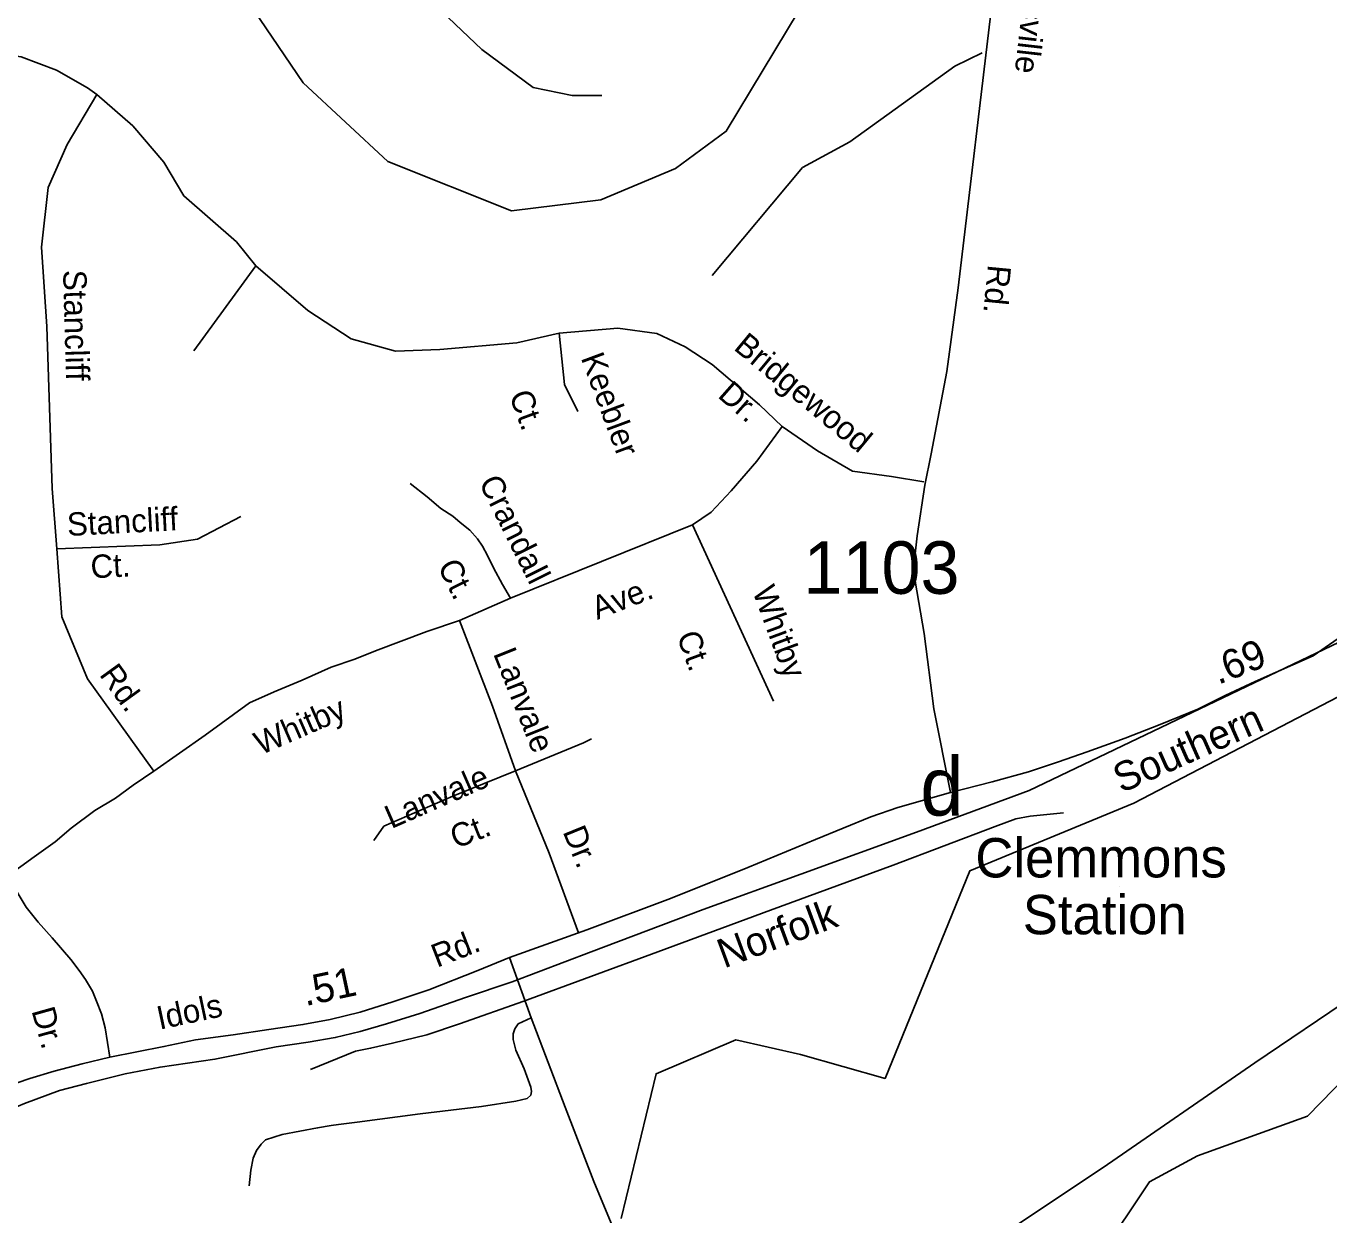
# Model space of a CAD drawing. Extents: x 1551653 to 1702041, y 811336 to 920032.
# Drawn here: x 1588456 to 1592123, y 820151 to 823496 of the extents above; entities that cross this region are included whole.
import ezdxf

# ---------------------------------------------------------------- set-up
doc = ezdxf.new("R2010")
doc.units = 0
for name, color, linetype in [('Old_Level_10', 7, 'Continuous'), ('Old_Level_11', 7, 'Continuous'), ('Old_Level_14', 7, 'Continuous'), ('Old_Level_17', 7, 'Continuous'), ('Old_Level_32', 7, 'Continuous'), ('Old_Level_35', 7, 'Continuous'), ('Old_Level_44', 7, 'Continuous'), ('Old_Level_48', 7, 'Continuous'), ('Old_Level_49', 7, 'Continuous'), ('Old_Level_56', 7, 'Continuous'), ('Old_Level_59', 7, 'Continuous'), ('Old_Level_8', 7, 'Continuous'), ('Old_Level_9', 7, 'Continuous')]:
    doc.layers.add(name, color=color, linetype=linetype)

msp = doc.modelspace()

# ---------------------------------------------------------------- linework, layer by layer
at = {"layer": 'Old_Level_32'}
for points in [[(1591057.525, 821340.002), (1591011.202, 821574.656), (1590983.588, 821787.416), (1590958.735, 821933.862), (1590958.735, 822011.23), (1590963.833, 822061.856), (1590985.831, 822204.233), (1591003.429, 822292.301), (1591047.425, 822524.214), (1591079.687, 822759.441), (1591176.442, 823572.853)], [(1594117.749, 823092.108), (1594052.248, 823043.059), (1593860.59, 822846.735), (1593713.152, 822747.212), (1593596.573, 822676.861), (1593517.334, 822643.077), (1593472.955, 822614.034), (1593298.158, 822500.039), (1592793.514, 822189.109), (1592252.871, 821844.987), (1592077.916, 821724.5), (1591914.729, 821651.636), (1591830.882, 821612.393), (1591754.274, 821573.899), (1591647.713, 821531.412), (1591549.117, 821493.033), (1591442.628, 821454.158), (1591361.962, 821425.92), (1591277.366, 821398.092), (1591175.02, 821369.309), (1591057.525, 821340.002)], [(1591057.525, 821340.002), (1590909.65, 821297.541), (1590833.282, 821270.858), (1590678.371, 821207.361), (1590487.039, 821128.512), (1590269.622, 821041.99), (1590034.117, 820953.861), (1589816.864, 820875.541), (1589728.15, 820838.93), (1589589.515, 820784.95), (1589488.708, 820750.882), (1589396.215, 820722.227), (1589312.091, 820701.61), (1589235.641, 820687.073), (1589139.496, 820672.608), (1589039.086, 820658.231), (1588933.099, 820643.963), (1588844.415, 820625.078), (1588692.164, 820595.666), (1588613.985, 820576.896), (1588535.77, 820556.158), (1588467.073, 820535.558), (1588398.379, 820511.336)]]:
    msp.add_lwpolyline(points, dxfattribs=at)
at = {"layer": 'Old_Level_35'}
for p, q in [((1589102.864, 822821.687), (1588928.404, 822582.565)), ((1590560.096, 821597.086), (1590331.979, 822093.027)), ((1589816.864, 820875.541), (1589878.1, 820706.23))]:
    msp.add_line(p, q, dxfattribs=at)
for points in [[(1589587.58, 823573.823), (1589739.285, 823429.591), (1589883.405, 823323.314), (1589993.39, 823300.541), (1590076.828, 823300.541)], [(1588080.166, 823423.618), (1588188.93, 823432.144), (1588283.745, 823432.144), (1588443.034, 823409.37), (1588541.643, 823371.415), (1588628.873, 823322.072), (1588655.421, 823303.094)], [(1591146.516, 823420.342), (1591069.937, 823382.569), (1590774.112, 823170.016), (1590641.371, 823097.9), (1590387.266, 822794.253)], [(1588655.421, 823303.094), (1588571.983, 823162.657), (1588518.887, 823041.199), (1588499.924, 822874.193), (1588515.094, 822650.254), (1588530.265, 822194.783), (1588542.745, 822025.286)], [(1588655.421, 823303.094), (1588756.441, 823215.563), (1588843.671, 823113.083), (1588900.56, 823018.193), (1589048.472, 822889.143), (1589102.864, 822821.687)], [(1589102.864, 822821.687), (1589249.481, 822695.568), (1589370.845, 822615.861), (1589496.001, 822581.701), (1589621.157, 822585.496), (1589837.337, 822604.474), (1589956.203, 822631.908)], [(1589956.203, 822631.908), (1590121.783, 822646.226), (1590231.768, 822631.043), (1590311.413, 822593.087), (1590387.266, 822543.745), (1590520.008, 822429.877), (1590584.482, 822369.148)], [(1589956.203, 822631.908), (1589971.374, 822487.676), (1590009.299, 822411.764)], [(1590331.979, 822093.027), (1590384.013, 822127.903), (1590440.903, 822188.633), (1590512.962, 822272.135), (1590584.482, 822369.148)], [(1590584.482, 822369.148), (1590683.09, 822300.827), (1590781.698, 822243.894), (1590891.683, 822228.711), (1590982.707, 822213.529)], [(1589536.973, 822209.413), (1589584.937, 822171.018), (1589623.308, 822138.622), (1589657.72, 822117.556), (1589678.467, 822099.027), (1589704.848, 822077.43), (1589726.431, 822053.433), (1589740.821, 822033.036), (1589755.21, 822006.639), (1589771.997, 821971.843), (1589797.179, 821925.05), (1589819.961, 821886.655)], [(1588542.745, 822025.286), (1588832.833, 822036.81), (1588939.027, 822051.992), (1589060.39, 822116.517)], [(1589676.592, 821823.149), (1589819.961, 821886.655), (1590331.979, 822093.027)], [(1588542.745, 822025.286), (1588556.813, 821834.203), (1588628.873, 821659.606), (1588815.941, 821399.301)], [(1588815.941, 821399.301), (1588960.346, 821501.409), (1589085.497, 821591.959), (1589154.811, 821622.784), (1589233.752, 821655.536), (1589314.618, 821692.142), (1589382.007, 821715.26), (1589439.769, 821738.379), (1589584.174, 821792.323), (1589676.592, 821823.149)], [(1589676.592, 821823.149), (1589769.011, 821582.326), (1589834.008, 821400.579)], [(1589834.008, 821400.579), (1590025.339, 821479.424), (1590047.57, 821491.12)], [(1588403.907, 821104.534), (1588478.997, 821158.478), (1588538.684, 821200.863), (1588582.968, 821239.395), (1588650.357, 821289.486), (1588708.119, 821324.164), (1588758.18, 821360.769), (1588815.941, 821399.301)], [(1589434.829, 821205.143), (1589463.529, 821244.608), (1589656.947, 821329.322), (1589834.008, 821400.579)], [(1589834.008, 821400.579), (1589928.446, 821168.883), (1590010.583, 820945.376)], [(1588692.164, 820595.666), (1588679.389, 820677.988), (1588668.368, 820717.276), (1588654.635, 820752.348), (1588643.06, 820780.485), (1588623.388, 820814.038), (1588606.167, 820839.008), (1588582.499, 820869.687), (1588529.566, 820930.504), (1588490.423, 820974.956), (1588456.82, 821017.653), (1588403.907, 821104.534)], [(1589084.309, 820233.199), (1589089.142, 820277.418), (1589095.405, 820311.103), (1589105.031, 820332.572), (1589118.2, 820350.689), (1589130.261, 820362.589), (1589176.852, 820377.73), (1589277.012, 820396.053), (1589315.234, 820403.156), (1589335.303, 820405.377), (1589388.298, 820412.51), (1589565.693, 820435.505), (1589738.127, 820456.634), (1589834.272, 820471.099), (1589866.266, 820478.658), (1589876.637, 820488.294), (1589878.812, 820498.425), (1589876.762, 820510.613), (1589857.789, 820562.536), (1589834.567, 820615.2), (1589826.968, 820645.226), (1589827.287, 820660.974), (1589831.512, 820675.006), (1589841.64, 820688.914), (1589878.1, 820706.23)], [(1589878.1, 820706.23), (1589973.779, 820454.813), (1590054.553, 820245.388), (1590102.739, 820128.537), (1590115.318, 820101.362), (1590127.453, 820084.705), (1590153.579, 820061.854), (1590175.363, 820051.566), (1590205.432, 820045.047), (1590243.493, 820044.276), (1590279.386, 820049.788), (1590301.489, 820055.247)]]:
    msp.add_lwpolyline(points, dxfattribs=at)
at = {"layer": 'Old_Level_44'}
for points in [[(1589250.011, 820637.106), (1589326.32, 820650.37), (1589396.303, 820667.565), (1589470.575, 820688.874), (1589564.813, 820717.982), (1589693.386, 820762.805), (1589824.354, 820807.181), (1590046.571, 820891.331), (1590361.741, 821010.219), (1590636.698, 821109.71), (1590961.871, 821228.397), (1591278.803, 821345.448), (1592239.709, 821805.046)], [(1591376.093, 821282.52), (1591282.061, 821273.419), (1591242.087, 821265.824), (1591183.823, 821244.39), (1590896.861, 821135.135), (1590551.518, 821008.452), (1590234.389, 820891.605), (1589857.188, 820753.16), (1589676.398, 820688.984), (1589584.118, 820657.833), (1589487.999, 820634.765), (1589425.873, 820620.215), (1589383.679, 820611.665), (1589257.186, 820560.996)], [(1587930.85, 820089.899), (1588054.036, 820204.666), (1588140.643, 820281.756), (1588219.321, 820342.999), (1588297.339, 820391.247), (1588362.109, 820427.556), (1588452.506, 820464.747), (1588550.708, 820501.778), (1588626.938, 820521.046), (1588735.34, 820548.071), (1588833.378, 820567.096), (1588987.712, 820589.586), (1589159.896, 820623.924), (1589250.011, 820637.106)]]:
    msp.add_lwpolyline(points, dxfattribs=at)
at = {"layer": 'Old_Level_48'}
msp.add_lwpolyline([(1590131.284, 820141.047), (1590229.336, 820548.809), (1590453.453, 820643.953), (1590635.55, 820603.176), (1590873.676, 820535.216), (1591111.802, 821119.675), (1591574.046, 821309.963), (1592148.349, 821608.988), (1592778.683, 821962.381), (1593338.978, 822288.59), (1593801.223, 822587.615), (1594445.563, 823022.561), (1595159.941, 823742.94), (1596126.451, 824626.422), (1596938.881, 825577.865), (1598671.609, 827755.277)], dxfattribs=at)
at = {"layer": 'Old_Level_49'}
msp.add_lwpolyline([(1590131.284, 820141.047), (1590229.336, 820548.809), (1590453.453, 820643.953), (1590635.55, 820603.176), (1590873.676, 820535.216), (1591111.802, 821119.675), (1591574.046, 821309.963), (1592148.349, 821608.988), (1592778.683, 821962.381), (1593338.978, 822288.59), (1593801.223, 822587.615), (1594445.563, 823022.561), (1595159.941, 823742.94), (1596126.451, 824626.422), (1596938.881, 825577.865), (1598671.609, 827755.277)], dxfattribs=at)
at = {"layer": 'Old_Level_56'}
msp.add_lwpolyline([(1594716.978, 822454.123), (1594563.209, 822341.377), (1594357.353, 822205.876), (1594306.687, 822154.675), (1594137.098, 822041.247), (1593836.137, 821844.039), (1593352.135, 821535.615), (1593012.28, 821304.565), (1592475.385, 820957.84), (1591913.825, 820578.996), (1591487.044, 820284.472), (1590975.887, 819944.03)], dxfattribs=at)
at = {"layer": 'Old_Level_59'}
for points in [[(1588265.566, 824215.564), (1588439.552, 824172.606), (1588686.538, 823960.787), (1588851.605, 823855.749), (1588974.533, 823721.953), (1589236.59, 823335.84), (1589474.553, 823114.332), (1589822.629, 822975.973), (1590073.613, 823007.039), (1590283.586, 823094.647), (1590426.61, 823200.095), (1590631.559, 823540.635), (1590813.543, 824035.888), (1590899.562, 824201.57), (1591102.564, 824417.387), (1591413.628, 824562.154), (1591808.558, 824774.024), (1592129.567, 825086.01), (1592206.564, 825242.004), (1592240.603, 825835.476), (1592560.587, 826613.546), (1592763.588, 826852.329), (1592825.617, 827100.596), (1592817.619, 827143.4)], [(1591336.631, 819823.554), (1591617.552, 820244.628), (1591752.579, 820317.371), (1592062.618, 820429.227), (1592248.6, 820619.156), (1592416.64, 820684.67), (1592467.596, 820782.121), (1592577.606, 820888.236), (1592720.63, 820954.262), (1592821.618, 821060.582), (1592930.603, 821101.028), (1593096.593, 821058.275), (1593341.835, 820846.558)]]:
    msp.add_lwpolyline(points, dxfattribs=at)
at = {"layer": 'Old_Level_9'}
msp.add_line((1591532.762, 821076.213), (1591532.762, 821076.213), dxfattribs=at)

# ---------------------------------------------------------------- texts
at = {"layer": 'Old_Level_10'}
for s, rotation, p in [('Stancliff', 271.550475, (1588560.605, 822809.121)), ('Bridgewood', 320.345581, (1590444.845, 822587.6)), ('Keebler', 290.358464, (1590016.913, 822562.484)), ('Ct.', 290.358464, (1589814.927, 822457.809)), ('Dr.', 318.522228, (1590399.996, 822453.574)), ('Crandall', 296.549144, (1589729.205, 822212.402)), ('Stancliff', 3.014872, (1588573.37, 822061.188)), ('Ct.', 3.014872, (1588639.612, 821941.967)), ('Ct.', 296.549144, (1589613.203, 821976.416)), ('Ave.', 21.270686, (1590063.545, 821824.885)), ('Whitby', 290.238975, (1590499.507, 821907.101)), ('Ct.', 290.238975, (1590286.448, 821780.516)), ('Lanvale', 291.738206, (1589770.041, 821730.774)), ('Rd.', 305.872981, (1588660.785, 821671.11)), ('Whitby', 23.542136, (1589116.722, 821444.2)), ('Lanvale', 23.652725, (1589484.299, 821236.775)), ('Ct.', 21.4515, (1589665.931, 821180.745)), ('Dr.', 292.175725, (1589965.785, 821229.81)), ('Dr.', 285.668864, (1588471.304, 820726.111))]:
    msp.add_text(s, height=65.6167, rotation=rotation, dxfattribs=at).set_placement(p)
at = {"layer": 'Old_Level_11'}
for s, rotation, p in [('Lewisville', 263.512828, (1591280.979, 823739.104)), ('Rd.', 264.466856, (1591163.387, 822825.986)), ('Rd.', 21.274189, (1589612.857, 820846.523)), ('Idols', 12.021056, (1588832.085, 820672.364))]:
    msp.add_text(s, height=65.6167, rotation=rotation, dxfattribs=at).set_placement(p)
at = {"layer": 'Old_Level_14'}
for s, rotation, p in [('Southern', 23.876936, (1591538.612, 821336.957)), ('Norfolk', 20.252017, (1590420.571, 820844.39))]:
    msp.add_text(s, height=82.0208, rotation=rotation, dxfattribs=at).set_placement(p)
at = {"layer": 'Old_Level_17'}
for s, rotation, p in [('.69', 21.250231, (1591811.164, 821642.442)), ('.51', 12.050156, (1589242.321, 820738.556))]:
    msp.add_text(s, height=82.0208, rotation=rotation, dxfattribs=at).set_placement(p)
at = {"layer": 'Old_Level_8'}
msp.add_text('1103', height=147.6375, dxfattribs=at).set_placement((1590643.985, 821898.681))
at = {"layer": 'Old_Level_9'}
for s, height, p in [('d', 164.042, (1590972.825, 821274.894)), ('Clemmons', 110.7281, (1591127.778, 821100.82)), ('Station', 110.7281, (1591261.276, 820940.879))]:
    msp.add_text(s, height=height, dxfattribs=at).set_placement(p)

doc.saveas('drawing.dxf')
